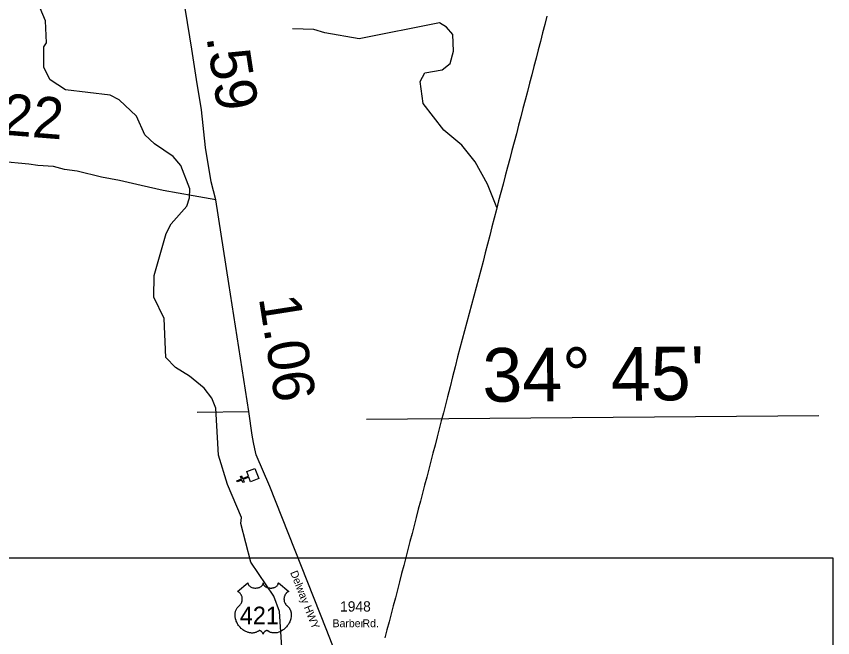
# Model space of a CAD drawing. Extents: x 2093524 to 2270757, y 289120 to 570408.
# Drawn here: x 2236187 to 2246077, y 362069 to 369592 of the extents above; entities that cross this region are included whole.
import ezdxf

# ---------------------------------------------------------------- set-up
doc = ezdxf.new("R2010")
doc.units = 0
for name, color, linetype in [('Exist Boundary Political CountyLine', 7, 'Continuous'), ('Exist Cultural Church CELL', 7, 'Continuous'), ('Exist Hydrographic Creek Single Shore', 7, 'Continuous'), ('Exist Hydrographic Misc Water Feature', 7, 'Continuous'), ('Exist Road Non-System Type 51', 7, 'Continuous'), ('Exist Road Primary US Attributed', 7, 'Continuous'), ('Exist Road Primary US Label', 7, 'Continuous'), ('Exist Road Primary US Mileage Hundredths English Label', 7, 'Continuous'), ('Exist Road Primary US Shield CELL', 7, 'Continuous'), ('Exist Road Primary US Shield Number Label', 7, 'Continuous'), ('Exist Road Secondary Mileage Hundredths English Label', 7, 'Continuous'), ('Exist Road Secondary Type 51 Attributed', 7, 'Continuous'), ('Exist Road Secondary Type 51 Label', 7, 'Continuous'), ('Exist Road Secondary Type 51 Number Label', 7, 'Continuous'), ('Map Preparation Inset Cut Line', 7, 'Continuous'), ('Map Preparation Longitude Latitude Label', 7, 'Continuous'), ('Map Preparation Longitude Latitude Lines', 7, 'Continuous')]:
    doc.layers.add(name, color=color, linetype=linetype)

msp = doc.modelspace()

# ---------------------------------------------------------------- linework, layer by layer
at = {"layer": 'Exist Boundary Political CountyLine'}
for points in [[(2242616, 369595.2), (2242589.5, 369493), (2242563, 369390.8), (2242536.8, 369289.4), (2242510.8, 369187.9), (2242484.5, 369086.4), (2242458.5, 368984.9), (2242432.2, 368883.4), (2242406.2, 368781.9), (2242379.2, 368680.2), (2242352.5, 368578.4), (2242325.5, 368476.7), (2242298.8, 368374.9), (2242271.8, 368273.2), (2242245, 368171.4), (2242218, 368069.7)], [(2242218, 368069.7), (2242191.2, 367967.9), (2242164.5, 367866.2), (2242137.5, 367764.4), (2242110.8, 367662.7), (2242083.8, 367560.9), (2242057, 367459.2), (2242030, 367357.4), (2242003.2, 367252.7), (2241976.2, 367148), (2241949.5, 367043.3), (2241922.5, 366938.6), (2241895.8, 366833.9), (2241868.8, 366729.2), (2241842, 366624.5), (2241813.8, 366519.4), (2241785.5, 366414.2), (2241757.5, 366309.1), (2241729.2, 366204), (2241701, 366098.9), (2241672.8, 365993.8), (2241644.5, 365888.7), (2241616.2, 365783.6), (2241588.2, 365678.5), (2241560, 365573.3), (2241531.8, 365468.2), (2241501.8, 365347.6), (2241471.8, 365226.9), (2241441.8, 365106.2), (2241411.8, 364985.5), (2241386.2, 364888.2), (2241361, 364790.8), (2241335.8, 364693.5), (2241310.5, 364596.2), (2241285.2, 364498.8), (2241259.8, 364401.5), (2241234.5, 364304.1), (2241209.2, 364206.8), (2241184, 364109.4), (2241158.8, 364012.1), (2241133.2, 363914.8), (2241108, 363817.4), (2241082.8, 363720.1), (2241057.5, 363622.7), (2241032.2, 363525.4), (2241006.8, 363428), (2240981.5, 363330.7), (2240956.2, 363233.4), (2240931, 363136), (2240905.8, 363038.7), (2240880.2, 362941.3), (2240855, 362844), (2240829.8, 362746.7), (2240804.5, 362649.3), (2240779.2, 362552), (2240753.8, 362454.6), (2240728.5, 362357.3), (2240703.2, 362259.9), (2240678, 362162.6), (2240652.8, 362065.2)]]:
    msp.add_lwpolyline(points, dxfattribs=at)
at = {"layer": 'Exist Cultural Church CELL'}
msp.add_lwpolyline([(2239026, 363957.6), (2239004.9, 364010.5), (2238934.1, 363982.5), (2238945.9, 363952.7), (2238931, 363946.9), (2238919.3, 363976.6), (2238863.3, 363954.5), (2238857.4, 363969.4), (2238913.4, 363991.5), (2238901.6, 364021.3), (2238916.5, 364027.2), (2238928.2, 363997.4), (2238999.1, 364025.4), (2238978, 364079), (2239077, 364118.2), (2239125, 363996.7)], close=True, dxfattribs=at)
at = {"layer": 'Exist Hydrographic Creek Single Shore'}
msp.add_lwpolyline([(2239404.1, 361954.6), (2239376.3, 362384.9), (2239308.2, 362569.9), (2239029.3, 362982.1), (2238909.2, 363450.3), (2238917.2, 363522.3), (2238747.2, 363922.5), (2238636.2, 364278.9), (2238606.3, 364847), (2238555.2, 364969.4)], dxfattribs=at)
at = {"layer": 'Exist Hydrographic Misc Water Feature'}
for points in [[(2238555.2, 364969.4), (2238461.3, 365089.3), (2238284.2, 365237.1), (2238117.2, 365338.8), (2237999.1, 365462.5), (2237979.2, 365935.3), (2237852.3, 366193.6), (2237858.3, 366452.6), (2238004.3, 366961.3), (2238061.3, 367078.3), (2238251.1, 367294.3), (2238284.2, 367395.3), (2238291.3, 367503.4), (2238180.2, 367787.6), (2238088.1, 367894.5), (2237862.2, 368049.8), (2237744.3, 368157.1), (2237642.1, 368382.2), (2237433.2, 368579.8), (2237324.3, 368637.7), (2236782.1, 368701), (2236598.2, 368822.7), (2236521.1, 368971.8), (2236519.3, 369221.1), (2236552.3, 369272.9), (2236542.2, 369538.8), (2236423.1, 369819.9)], [(2242009.8, 367278.7), (2241897.4, 367559.8), (2241745.2, 367831.8), (2241585.3, 368031.8), (2241367.3, 368213.2), (2241115.3, 368536.3), (2241079.2, 368802.7), (2241137.2, 368909.8), (2241344.4, 368945), (2241444.2, 369021.8), (2241484.2, 369171.8), (2241474.4, 369372.1), (2241399.3, 369462.2), (2241315.2, 369513), (2240342.3, 369319.2), (2239925.2, 369393), (2239791.3, 369431.7), (2239533.3, 369440.2)]]:
    msp.add_lwpolyline(points, dxfattribs=at)
at = {"layer": 'Exist Road Non-System Type 51'}
msp.add_line((2238376.3, 364798.4), (2239004.3, 364807.3), dxfattribs=at)
at = {"layer": 'Exist Road Primary US Attributed'}
for points in [[(2238602.9, 367370.5), (2238549.7, 367587.1), (2238480.2, 368002.1), (2238429, 368461.6), (2238369.6, 368826.6), (2238312.6, 369194.1), (2238235, 369666.5), (2238128.4, 370194.5), (2238086.2, 370463.9)], [(2240133.8, 361684.1), (2240051.2, 361895.2), (2239939.3, 362177.7), (2239257.5, 363897.9), (2239094.2, 364282.3), (2239077.6, 364354.1), (2239059.2, 364431.9), (2239044.5, 364521.8), (2239004.3, 364807.3), (2238760.3, 366359.2), (2238602.9, 367370.5)]]:
    msp.add_lwpolyline(points, dxfattribs=at)
at = {"layer": 'Exist Road Primary US Shield CELL'}
msp.add_lwpolyline([(2238993.5, 362730.9), (2238993.9, 362725.6), (2238995.2, 362719.3), (2238996.1, 362716), (2238999.1, 362709.8), (2239004, 362702.4), (2239010.8, 362695.2), (2239018.4, 362688.9), (2239023.6, 362685.5), (2239032.4, 362680.8), (2239042.3, 362676.7), (2239053.4, 362673.5), (2239064.7, 362671.2), (2239077.1, 362669.8), (2239089.3, 362669.6), (2239102.5, 362670.6), (2239117.1, 362673.4), (2239123.9, 362675.1), (2239131.4, 362677.7), (2239138.4, 362680.6), (2239146.1, 362684.7), (2239152.2, 362688.7), (2239157, 362692.2), (2239163.9, 362698.7), (2239169.3, 362705.5), (2239171.6, 362709.3), (2239173.6, 362712.9), (2239176.3, 362720.7), (2239177, 362724.1), (2239177.6, 362731.2), (2239178, 362725.2), (2239178.6, 362721.5), (2239179.6, 362717.8), (2239181.1, 362714), (2239183.8, 362708.5), (2239186.9, 362703.9), (2239192.6, 362697.2), (2239196.2, 362693.8), (2239199.5, 362691.2), (2239208.2, 362685.2), (2239218.4, 362680), (2239223.4, 362677.8), (2239228.6, 362676), (2239235.1, 362674), (2239241.9, 362672.4), (2239248.6, 362671.3), (2239255.4, 362670.3), (2239262.4, 362669.7), (2239268.1, 362669.6), (2239275.1, 362669.7), (2239281.5, 362670), (2239288.1, 362670.8), (2239295.4, 362672), (2239301.3, 362673.3), (2239309, 362675.4), (2239316, 362677.9), (2239322.1, 362680.5), (2239330.1, 362684.7), (2239336.6, 362688.7), (2239341.3, 362692.5), (2239346.9, 362697.7), (2239352.2, 362703.9), (2239355.3, 362708.3), (2239357.5, 362713), (2239359.6, 362717.8), (2239360.8, 362723), (2239361.5, 362727.5), (2239361.6, 362731.3), (2239490.2, 362628.9), (2239487.1, 362627.7), (2239480.2, 362624.3), (2239474.6, 362621), (2239465.8, 362614.8), (2239462, 362611.4), (2239458.2, 362607.8), (2239454.7, 362604), (2239451.6, 362600.4), (2239447.9, 362595.3), (2239444.5, 362590.1), (2239441.3, 362584.4), (2239438.9, 362579.5), (2239434.9, 362569.1), (2239433, 362562.6), (2239431.8, 362557.1), (2239430.3, 362545.6), (2239429.9, 362540.1), (2239429.9, 362534.7), (2239430.2, 362529), (2239430.8, 362523.5), (2239431.7, 362517.8), (2239432.6, 362512.8), (2239434.2, 362506.7), (2239436.5, 362499.5), (2239439.3, 362492.6), (2239445.2, 362481.4), (2239452.8, 362470), (2239458.2, 362463.7), (2239463.5, 362458.2), (2239471.4, 362451.5), (2239475.7, 362447.7), (2239480.6, 362442.8), (2239488.7, 362433.4), (2239492, 362429), (2239495.3, 362424.1), (2239498.3, 362419), (2239501.3, 362413.5), (2239503.8, 362408.7), (2239508.3, 362397.7), (2239511.6, 362387), (2239513.1, 362381.4), (2239515.5, 362368.8), (2239516.4, 362362.5), (2239517.4, 362350.2), (2239517.4, 362335.3), (2239516.3, 362321.2), (2239513.6, 362304.7), (2239511.4, 362294.8), (2239508.1, 362283.3), (2239504.8, 362273.4), (2239498.9, 362258.7), (2239493.7, 362248.1), (2239487, 362235.6), (2239482.3, 362228.1), (2239476.9, 362220.1), (2239470.2, 362210.8), (2239462.3, 362200.9), (2239452.8, 362190.5), (2239445.1, 362182.8), (2239435.1, 362173.8), (2239429, 362168.8), (2239420.3, 362162.3), (2239408.5, 362154.4), (2239396.8, 362147.6), (2239386.9, 362142.5), (2239378, 362138.7), (2239366.7, 362134.4), (2239347.7, 362129.2), (2239340.8, 362127.7), (2239332.6, 362126.5), (2239324.9, 362125.7), (2239317.4, 362125.3), (2239307.4, 362125.3), (2239297.5, 362126.1), (2239288, 362127.4), (2239278.3, 362129.5), (2239268, 362132.5), (2239258.7, 362136.2), (2239249.3, 362140.8), (2239233.4, 362150.8), (2239228.8, 362153.3), (2239226.2, 362153.9), (2239220, 362154.2), (2239214.3, 362153), (2239208.3, 362150.7), (2239204.8, 362148.8), (2239200, 362145.7), (2239196.4, 362142.8), (2239192, 362138.6), (2239188.9, 362135.1), (2239186.6, 362132.4), (2239182.1, 362125.3), (2239180.5, 362121.9), (2239178.9, 362117.6), (2239177.4, 362111.2), (2239175.4, 362119.3), (2239173, 362124.6), (2239170.3, 362129.2), (2239167.4, 362133.2), (2239163, 362138.4), (2239158.9, 362142.2), (2239154.1, 362146.2), (2239148.9, 362149.3), (2239144.8, 362151.4), (2239141, 362152.9), (2239136.3, 362154), (2239132.5, 362154.3), (2239129.4, 362154.2), (2239125.1, 362153.3), (2239119.3, 362149.1), (2239113.8, 362145.3), (2239107.8, 362141.6), (2239100.7, 362137.8), (2239095.4, 362135.3), (2239089.2, 362132.9), (2239081.9, 362130.5), (2239074, 362128.4), (2239065.9, 362126.8), (2239058.8, 362125.7), (2239051.1, 362125), (2239044.2, 362124.8), (2239037, 362124.8), (2239030.2, 362125.4), (2239022.4, 362126.1), (2239012.7, 362127.5), (2239004.6, 362129.3), (2238996.1, 362131.6), (2238987.4, 362134.3), (2238978, 362137.9), (2238966.3, 362143), (2238958.2, 362147.2), (2238945.4, 362154.5), (2238930.3, 362165), (2238919, 362174.2), (2238910.7, 362181.7), (2238898.4, 362194.1), (2238891.3, 362202.3), (2238880, 362216.9), (2238872.8, 362227.4), (2238868.1, 362235.2), (2238861.3, 362247.6), (2238857.5, 362255.5), (2238852.6, 362266.9), (2238848.8, 362277.3), (2238845.6, 362287.1), (2238843.9, 362293.5), (2238841.5, 362304.5), (2238840, 362312.3), (2238838.6, 362323), (2238837.8, 362334.3), (2238837.6, 362344.7), (2238837.9, 362353.4), (2238838.9, 362363.5), (2238840.6, 362374.2), (2238842.6, 362383.4), (2238844.5, 362390), (2238847.2, 362398.1), (2238850.8, 362407), (2238855.1, 362415.5), (2238859.1, 362422.6), (2238864.2, 362430.2), (2238869.2, 362436.6), (2238875.8, 362443.8), (2238882.6, 362450.3), (2238888.9, 362455.4), (2238896.4, 362462.7), (2238900.2, 362467.1), (2238904.9, 362473.2), (2238908.6, 362478.9), (2238911.6, 362484), (2238915.5, 362491.5), (2238917.9, 362497.2), (2238920.8, 362505.8), (2238922.3, 362511.9), (2238923.8, 362519.7), (2238924.8, 362527.1), (2238925.2, 362536.3), (2238925, 362543.9), (2238924, 362552.8), (2238922.3, 362561.3), (2238920.3, 362568.7), (2238917.1, 362577.3), (2238914.2, 362583.5), (2238909.2, 362591.9), (2238903.8, 362599.8), (2238898.1, 362606.1), (2238892.4, 362611.8), (2238886.9, 362616.1), (2238881.7, 362619.8), (2238875.2, 362623.8), (2238868.9, 362626.9), (2238864.9, 362628.5)], close=True, dxfattribs=at)
at = {"layer": 'Exist Road Secondary Type 51 Attributed'}
msp.add_lwpolyline([(2238602.9, 367370.5), (2238328.6, 367417.4), (2237967.4, 367484.3), (2237699.8, 367544.6), (2237438.9, 367604.8), (2237218.1, 367645), (2236923.8, 367718.6), (2236769.9, 367738.7), (2236636.2, 367772.2), (2236446.9, 367787.6), (2236338.7, 367802.8), (2236210.7, 367815.9), (2236040.8, 367830.4)], dxfattribs=at)
at = {"layer": 'Map Preparation Inset Cut Line'}
msp.add_lwpolyline([(2232756.5, 363036.1), (2246077.2, 363036.1), (2246077.2, 350982), (2232756.5, 350982)], close=True, dxfattribs=at)
at = {"layer": 'Map Preparation Longitude Latitude Lines'}
msp.add_line((2240428.7, 364716.2), (2245910.2, 364759.9), dxfattribs=at)

# ---------------------------------------------------------------- texts
at = {"layer": 'Exist Road Primary US Label'}
msp.add_text('Delway HWY', height=95, rotation=291.55492, dxfattribs=at).set_placement((2239503, 362858.4))
at = {"layer": 'Exist Road Primary US Mileage Hundredths English Label'}
for s, rotation, p in [('.59', 278.8173, (2238488.7, 369341.8)), ('1.06', 278.93423, (2239123.9, 366183.7))]:
    msp.add_text(s, height=500, rotation=rotation, dxfattribs=at).set_placement(p)
at = {"layer": 'Exist Road Primary US Shield Number Label'}
msp.add_text('421', height=212.5, dxfattribs=at).set_placement((2238894.7, 362231.6))
at = {"layer": 'Exist Road Secondary Mileage Hundredths English Label'}
msp.add_text('1.22', height=500, rotation=355.35231, dxfattribs=at).set_placement((2235443.2, 368207.1))
at = {"layer": 'Exist Road Secondary Type 51 Label'}
for s, p in [('Barber', (2240018.4, 362195.5)), ('Rd.', (2240380.9, 362195.5))]:
    msp.add_text(s, height=95, dxfattribs=at).set_placement(p)
at = {"layer": 'Exist Road Secondary Type 51 Number Label'}
msp.add_text('1948', height=125, dxfattribs=at).set_placement((2240109.8, 362384.6))
at = {"layer": 'Map Preparation Longitude Latitude Label'}
msp.add_text("34° 45'", height=650, rotation=0.45693, dxfattribs=at).set_placement((2241836, 364924.3))

doc.saveas('drawing.dxf')
